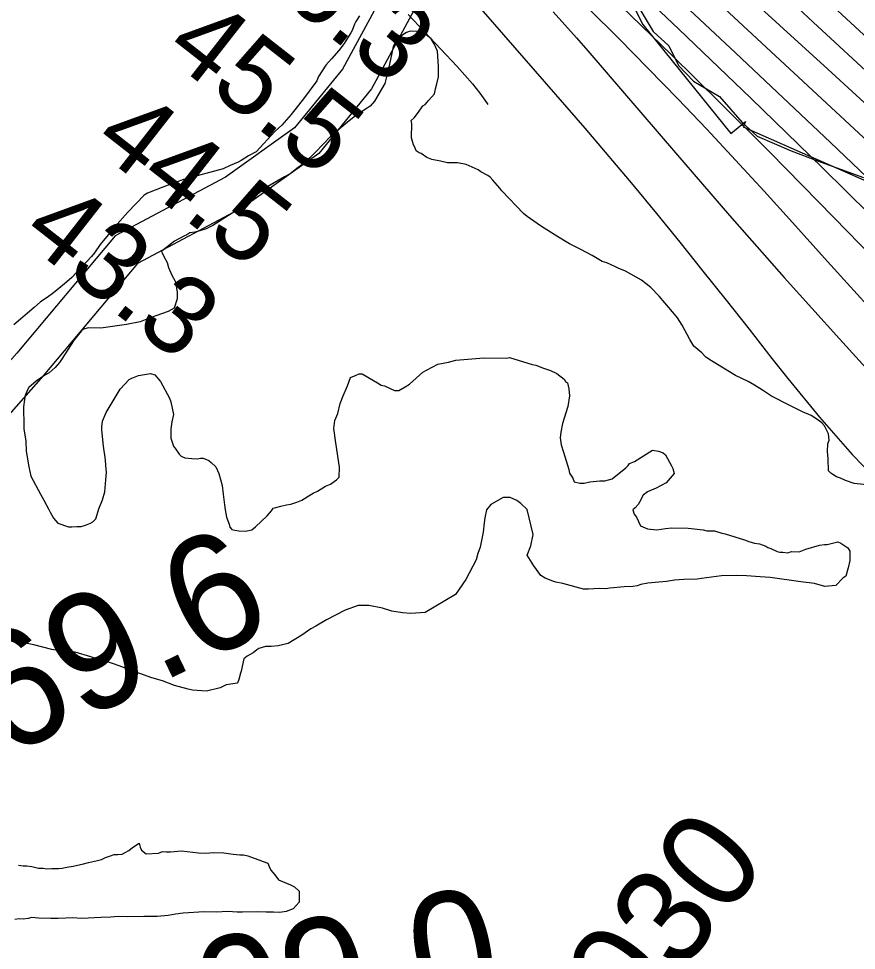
# Model space of a CAD drawing. Extents: x 3187622 to 3225504, y 800805 to 826213.
# Drawn here: x 3199961 to 3200680, y 814862 to 815661 of the extents above; entities that cross this region are included whole.
import ezdxf

# ---------------------------------------------------------------- set-up
doc = ezdxf.new("R2010")
doc.units = 0
for name, color, linetype in [('V-BORW-LINE', 7, 'Continuous'), ('V-RIVR-EDGE', 7, 'Continuous'), ('V-RIVR-RANG', 7, 'Continuous'), ('V-RIVR-RANG-IDEN', 7, 'Continuous'), ('V-ROAD-CNTR', 7, 'Continuous'), ('V-RRAP-RVMT', 7, 'Continuous'), ('V-SITE-VEGE', 7, 'Continuous'), ('V-SURV-IDEN', 7, 'Continuous'), ('V-TOPO-DPTH', 7, 'Continuous'), ('V-TOPO-MAJR', 7, 'Continuous'), ('V-TOPO-MINR', 7, 'Continuous'), ('V-TOPO-SHOR', 7, 'Continuous'), ('V-TOPO-WATR', 7, 'Continuous')]:
    doc.layers.add(name, color=color, linetype=linetype)

msp = doc.modelspace()

# ---------------------------------------------------------------- linework, layer by layer
at = {"layer": 'V-BORW-LINE'}
msp.add_spline([(3199841.67, 814269.41), (3199819.04, 814314.66), (3199775.81, 814362.36), (3199719.36, 814411.16), (3199669.91, 814478.25), (3199641.98, 814500.67), (3199595.92, 814555.33), (3199566.98, 814618.55), (3199550.4, 814640.01), (3199497.53, 814709.26), (3199440.96, 814789.69), (3199388.1, 814874.47), (3199393.11, 814887.33), (3199429.62, 814928.45), (3199460.05, 814958.88), (3199483.36, 814982.17), (3199503.49, 814937.18), (3199542.39, 814881.78), (3199631.46, 814772.94), (3199723.73, 814673.31), (3199807.78, 814565.97), (3199890.43, 814485.57), (3199953.34, 814409.51), (3200029.71, 814306.3)], degree=3, dxfattribs=at)
at = {"layer": 'V-RIVR-EDGE'}
msp.add_lwpolyline([(3200488, 815679.3), (3200505.32, 815649.7), (3200518.76, 815637.5), (3200526.98, 815620.52), (3200539.98, 815607.02), (3200562.12, 815593.92), (3200581.63, 815571.7), (3200594.64, 815559.94), (3200623.73, 815547.26), (3200646.31, 815538.94), (3200685.83, 815524.5)], dxfattribs=at)
at = {"layer": 'V-ROAD-CNTR'}
for points in [[(3200271.44, 815677.77), (3200238.7, 815617.42), (3200197.7, 815567.22), (3200138.3, 815524.8), (3200043.71, 815474.48), (3199959.26, 815373.98), (3199894.78, 815300.88), (3199864.29, 815255.35), (3199837.99, 815193.34), (3199800.96, 815141.79), (3199769.39, 815135.62), (3199729.37, 815133.61), (3199631.97, 815136.94), (3199586.66, 815131.6), (3199530, 815118.8), (3199512.02, 815092.88), (3199457.04, 815049.21), (3199413.59, 814990.72), (3199385.51, 814963.16), (3199272.02, 814904.91)], [(3200303.82, 815674.56), (3200263.73, 815600.63), (3200218.4, 815545.14), (3200154.13, 815499.24), (3200062.94, 815450.72), (3199981.99, 815354.4), (3199918.6, 815282.53), (3199890.79, 815241.02), (3199864.31, 815178.55), (3199818.39, 815114.63), (3199773.04, 815105.77), (3199688.97, 815112), (3199633.22, 815106.88), (3199591.74, 815101.99), (3199548, 815092.11), (3199534.14, 815072.14), (3199478.78, 815028.16), (3199436.28, 814970.95), (3199403.27, 814938.55), (3199275.93, 814873.2)]]:
    msp.add_lwpolyline(points, dxfattribs=at)
at = {"layer": 'V-RRAP-RVMT'}
for p, q in [((3200465.94, 815716.33), (3200496.44, 815655.87)), ((3200496.44, 815655.87), (3200571.83, 815562.32)), ((3200571.83, 815562.32), (3200584.56, 815572.48)), ((3200584.56, 815572.48), (3200582.6, 815568.08)), ((3200582.6, 815568.08), (3200730.11, 815502.96))]:
    msp.add_line(p, q, dxfattribs=at)
at = {"layer": 'V-SITE-VEGE'}
for p, q in [((3200250.31, 815658.37), (3200249.04, 815655.95)), ((3200253.47, 815663.22), (3200250.31, 815658.37)), ((3200245.83, 815648.66), (3200240.15, 815639.57)), ((3200247.1, 815650.47), (3200245.83, 815648.66)), ((3200249.04, 815655.95), (3200247.1, 815650.47)), ((3200235.74, 815633.53), (3200229.47, 815626.3)), ((3200240.15, 815639.57), (3200235.74, 815633.53)), ((3200229.47, 815626.3), (3200224.47, 815620.88)), ((3200224.47, 815620.88), (3200218.15, 815611.2)), ((3200218.15, 815611.2), (3200216.86, 815607.55)), ((3200216.86, 815607.55), (3200206.16, 815593.05)), ((3200206.16, 815593.05), (3200194.85, 815578.56)), ((3200194.85, 815578.56), (3200186.71, 815569.53)), ((3200186.71, 815569.53), (3200181.09, 815564.12)), ((3200181.09, 815564.12), (3200164.82, 815546.66)), ((3200164.82, 815546.66), (3200158.01, 815543.12)), ((3200149.33, 815537.77), (3200142.53, 815534.84)), ((3200151.8, 815538.95), (3200149.33, 815537.77)), ((3200158.01, 815543.12), (3200151.8, 815538.95)), ((3200136.35, 815531.9), (3200102.47, 815522.74)), ((3200142.53, 815534.84), (3200136.35, 815531.9)), ((3200102.47, 815522.74), (3200084.57, 815516.35)), ((3200084.57, 815516.35), (3200071.6, 815511.08)), ((3200068.51, 815509.31), (3200054.74, 815494.86)), ((3200071.6, 815511.08), (3200068.51, 815509.31)), ((3200054.74, 815494.86), (3200043.47, 815482.22)), ((3200043.47, 815482.22), (3200030.93, 815467.14)), ((3200030.93, 815467.14), (3200025.88, 815459.88)), ((3200023.37, 815456.87), (3200006.48, 815438.81)), ((3200025.88, 815459.88), (3200023.37, 815456.87)), ((3200000.25, 815433.41), (3199990.91, 815425.63)), ((3200006.48, 815438.81), (3200000.25, 815433.41)), ((3199990.91, 815425.63), (3199985.31, 815421.45)), ((3199979.73, 815417.88), (3199974.12, 815413.08)), ((3199985.31, 815421.45), (3199979.73, 815417.88)), ((3199974.12, 815413.08), (3199956.67, 815398.1))]:
    msp.add_line(p, q, dxfattribs=at)
for points in [[(3200317.37, 815639.11), (3200315, 815643.44), (3200310.18, 815647.21), (3200304.09, 815649.78), (3200296.75, 815649.93), (3200293.66, 815648.76), (3200290.56, 815646.98), (3200286.2, 815643.39), (3200284.94, 815641.58), (3200282.4, 815636.72), (3200281.06, 815631.23), (3200278.35, 815617.8), (3200275.04, 815605), (3200266.17, 815589.85), (3200262.41, 815585.64), (3200259.93, 815583.85), (3200250, 815577.3), (3200244.4, 815573.11), (3200228.83, 815559.94), (3200215.69, 815546.09), (3200210.7, 815541.29), (3200203.84, 815535.3), (3200199.5, 815532.31), (3200193.89, 815527.52), (3200188.94, 815525.16), (3200174.68, 815516.86), (3200166.6, 815510.89), (3200159.77, 815506.12), (3200147.32, 815495.94), (3200141.11, 815491.77), (3200127.47, 815483.46), (3200121.9, 815480.5), (3200116.35, 815478.77), (3200112.04, 815477.63), (3200107.74, 815477.1), (3200105.25, 815475.31), (3200102.78, 815474.13), (3200094.73, 815469.99), (3200085.4, 815462.82), (3200083.53, 815461.02), (3200084.12, 815459.78), (3200085.29, 815457.31), (3200088.25, 815451.73), (3200089.39, 815447.43), (3200092.33, 815440.63), (3200095.29, 815435.67), (3200095.86, 815433.21), (3200096.94, 815425.83), (3200096.84, 815420.32), (3200094.23, 815412.41), (3200089.27, 815409.44), (3200073.85, 815404.22), (3200070.77, 815403.05), (3200065.21, 815400.71), (3200053.52, 815398.48), (3200045.53, 815397.41), (3200031.4, 815395.23), (3200020.98, 815395.44), (3200016.67, 815394.3), (3200014.81, 815393.1), (3200008.53, 815385.26), (3199997.79, 815368.31), (3199995.9, 815365.9), (3199992.15, 815361.68), (3199987.15, 815356.87), (3199983.44, 815355.11), (3199975.98, 815349.74), (3199969.75, 815344.34), (3199968.49, 815342.53), (3199966.56, 815337.66), (3199965.87, 815334), (3199965.14, 815327.89), (3199965.44, 815311.33), (3199965.39, 815308.89), (3199967.03, 815298.44), (3199967.47, 815289.85), (3199969.66, 815276.32), (3199971.35, 815268.33), (3199979.62, 815252.85), (3199982.59, 815247.89), (3199986.73, 815239.84), (3199987.91, 815237.37), (3199990.87, 815232.41), (3199994.47, 815228.05), (3200003.6, 815224.81), (3200006.66, 815224.75), (3200010.96, 815225.28), (3200014.63, 815225.21), (3200018.33, 815226.36), (3200022.66, 815228.12), (3200024.52, 815229.31), (3200027.01, 815231.71), (3200028.31, 815235.36), (3200029.63, 815240.24), (3200032.85, 815248.14), (3200034.81, 815254.84), (3200035.63, 815265.25), (3200036.36, 815271.36), (3200035.86, 815277.5), (3200035.35, 815282.41), (3200033.73, 815294.08)], [(3200691.2, 815260.55), (3200677.75, 815262.04), (3200670.45, 815264.63), (3200666.2, 815266.55), (3200662.54, 815267.84), (3200659.52, 815269.74), (3200657.7, 815271), (3200655.9, 815272.88), (3200655.49, 815283.3), (3200654.99, 815289.44), (3200655.12, 815296.18), (3200656.41, 815299.21), (3200655.9, 815304.74), (3200652.36, 815311.55), (3200649.95, 815314.05), (3200645.73, 815317.19), (3200640.88, 815320.35), (3200633.6, 815323.55), (3200623.28, 815328.66), (3200606.89, 815336.94), (3200599.02, 815341.99), (3200592.37, 815346.41), (3200586.91, 815349.58), (3200575.98, 815354.69), (3200555.39, 815367.34), (3200550.55, 815370.5), (3200546.95, 815374.25), (3200540.31, 815379.89), (3200536.75, 815385.47), (3200530.25, 815397.86), (3200526.08, 815404.06), (3200523.69, 815407.18), (3200515.3, 815417.14), (3200510.5, 815422.75), (3200503.29, 815430.24), (3200495.45, 815436.52), (3200481.5, 815444.14), (3200475.42, 815446.71), (3200473, 815447.98), (3200465.71, 815451.19), (3200461.44, 815452.49), (3200452.96, 815457.56), (3200443.26, 815462.65), (3200433.55, 815467.74), (3200422.64, 815474.08), (3200408.72, 815482.93), (3200397.24, 815491.11), (3200394.22, 815493.62), (3200375.6, 815512.98), (3200373.81, 815515.47), (3200367.81, 815522.32), (3200365.41, 815524.82), (3200363.6, 815526.08), (3200357.53, 815529.26), (3200355.12, 815531.15), (3200344.79, 815535.64), (3200337.46, 815537), (3200328.88, 815537.17), (3200322.78, 815538.51), (3200315.45, 815539.88), (3200311.2, 815541.8), (3200306.36, 815544.96), (3200304.53, 815545.6), (3200302.12, 815547.49), (3200300.96, 815550.58), (3200299.77, 815552.44), (3200298.04, 815558.6), (3200298.28, 815570.85), (3200297.72, 815573.31), (3200300.21, 815575.71), (3200303.98, 815580.54), (3200307.76, 815585.99), (3200309.63, 815587.17), (3200311.5, 815588.98), (3200312.76, 815590.79), (3200317.77, 815596.21), (3200318.46, 815600.49), (3200319.77, 815604.75), (3200321.11, 815610.85), (3200321.29, 815620.04), (3200320.31, 815632.93), (3200317.37, 815639.11)], [(3200033.73, 815294.08), (3200032.17, 815308.21), (3200032.22, 815310.66), (3200032.92, 815315.55), (3200036.13, 815322.84), (3200048.16, 815342.83), (3200055.67, 815351.26), (3200058.14, 815352.44), (3200063.71, 815354.78), (3200074.16, 815356.42), (3200077.81, 815355.12), (3200082.6, 815349.52), (3200090.29, 815335.27), (3200091.46, 815332.19), (3200093.7, 815321.11), (3200092.35, 815315.01), (3200091.62, 815308.9), (3200091.47, 815300.93), (3200093.79, 815294.15), (3200095.58, 815291.66), (3200098.56, 815287.32), (3200100.36, 815285.44), (3200103.4, 815284.16), (3200109.51, 815283.43), (3200114.41, 815283.33), (3200116.87, 815283.9), (3200119.32, 815283.85), (3200124.19, 815281.92), (3200125.99, 815280.05), (3200130.21, 815276.29), (3200132.55, 815270.73), (3200135.41, 815260.26), (3200136.5, 815252.88), (3200137.54, 815243.67), (3200138.07, 815239.37), (3200139.18, 815233.22), (3200141.51, 815227.05), (3200142.08, 815224.58), (3200143.88, 815222.71), (3200146.32, 815222.05), (3200149.98, 815221.37), (3200155.49, 815221.26), (3200161.03, 815222.38), (3200164.14, 815224.77), (3200174.13, 815234.38), (3200177.89, 815238.6), (3200179.16, 815241.03), (3200181.62, 815241.59), (3200185.94, 815242.73), (3200190.86, 815243.86), (3200194.55, 815244.41), (3200199.48, 815246.15), (3200203.81, 815247.9), (3200210.62, 815252.06), (3200213.72, 815253.84), (3200217.44, 815255.61), (3200224.26, 815259.77), (3200228.58, 815261.52), (3200233.55, 815265.1), (3200236.05, 815267.5), (3200236.21, 815276.08), (3200232.94, 815296.98), (3200231.34, 815309.26), (3200232.08, 815315.99), (3200234.65, 815322.07), (3200236.65, 815330.6), (3200239.23, 815337.3), (3200243.07, 815345.8), (3200245.67, 815353.11), (3200250.6, 815354.85), (3200253.08, 815356.03), (3200255.53, 815355.98), (3200268.86, 815348.37), (3200271.89, 815346.47), (3200274.94, 815345.8), (3200283.44, 815341.96), (3200287.12, 815341.89), (3200292.69, 815344.84), (3200296.41, 815347.22), (3200307.64, 815357.43), (3200310.74, 815359.2), (3200316.31, 815362.16), (3200320.65, 815364.53), (3200329.87, 815366.19), (3200336.03, 815367.9), (3200359.97, 815369.89), (3200379.57, 815369.51), (3200382.03, 815370.08), (3200401.53, 815364.19), (3200404.58, 815363.52), (3200411.27, 815360.94), (3200417.36, 815358.98), (3200422.82, 815356.42), (3200428.85, 815351.41), (3200430.04, 815349.54), (3200431.86, 815348.29), (3200432.99, 815343.36), (3200433.48, 815337.22), (3200432.08, 815328.06), (3200427.51, 815313.44), (3200426.14, 815306.11)], [(3200426.14, 815306.11), (3200425.43, 815301.23), (3200426.54, 815295.08), (3200428.26, 815288.92), (3200432.87, 815274.12), (3200433.43, 815271.04), (3200434.62, 815269.18), (3200436.41, 815266.7), (3200437.58, 815263.61), (3200442.45, 815262.29), (3200446.12, 815262.22), (3200451.05, 815263.35), (3200459.65, 815264.41), (3200463.94, 815264.33), (3200470.1, 815266.05), (3200481.92, 815275.62), (3200483.8, 815277.43), (3200485.06, 815279.24), (3200489.38, 815280.99), (3200504.88, 815290.5), (3200509.77, 815289.79), (3200514.04, 815288.48), (3200515.84, 815286.61), (3200521.18, 815277.32), (3200522.35, 815274.84), (3200523.49, 815270.53), (3200516.6, 815262.7), (3200507.93, 815257.96), (3200500.52, 815255.04), (3200496.79, 815252.05), (3200493.61, 815245.98), (3200492.35, 815244.17), (3200489.84, 815241.16), (3200487.97, 815239.35), (3200489.12, 815235.66), (3200490.91, 815233.17), (3200494.44, 815225.75), (3200500.52, 815223.18), (3200508.47, 815222.41), (3200515.85, 815223.5), (3200521.37, 815224), (3200535.46, 815223.73), (3200548.3, 815222.26), (3200551.35, 815221.58), (3200558.09, 815221.45), (3200564.18, 815219.5), (3200567.23, 815218.83), (3200583.68, 815213.61), (3200587.32, 815212.31), (3200592.2, 815210.99), (3200596.48, 815210.3), (3200601.96, 815208.35), (3200603.77, 815207.09), (3200606.21, 815206.43), (3200611.67, 815203.87), (3200614.11, 815203.21), (3200616.56, 815203.17), (3200620.84, 815202.47), (3200623.92, 815203.64), (3200630.66, 815203.51), (3200636.22, 815205.85), (3200647.93, 815209.3), (3200652.23, 815209.83), (3200654.68, 815209.78), (3200663.92, 815212.06), (3200666.34, 815210.78), (3200672.4, 815206.99), (3200674.18, 815203.89), (3200674.02, 815195.93), (3200672.68, 815189.83), (3200670.7, 815182.51), (3200668.21, 815180.72), (3200661.97, 815174.71), (3200652.76, 815173.67), (3200643.62, 815176.3), (3200632, 815177.75), (3200605.72, 815181.32), (3200597.16, 815182.09), (3200585.53, 815182.93), (3200576.96, 815183.1), (3200564.08, 815182.73), (3200546.88, 815180.61), (3200543.2, 815180.07), (3200531.54, 815179.68), (3200523.57, 815179.23), (3200516.81, 815178.13), (3200506.98, 815177.09), (3200500.85, 815176.6), (3200494.7, 815175.49), (3200491.61, 815174.33), (3200487.93, 815173.79), (3200480.56, 815173.32), (3200468.29, 815172.33), (3200464.6, 815171.79), (3200459.09, 815171.89), (3200449.89, 815171.46), (3200445.6, 815171.54), (3200427.92, 815176.17), (3200421.82, 815177.51), (3200419.38, 815178.18), (3200412.69, 815180.75)], [(3200412.69, 815180.75), (3200409.06, 815183.28), (3200403.09, 815191.36), (3200397.14, 815200.67), (3200400.36, 815208.57), (3200402.38, 815218.33), (3200397.29, 815239.88), (3200391.87, 815244.89), (3200388.24, 815247.41), (3200382.77, 815249.96), (3200376.65, 815250.08), (3200366.12, 815244.16), (3200362.35, 815239.33), (3200360.99, 815232.61), (3200360.29, 815228.34), (3200359.53, 815220.39), (3200356.83, 815207.57), (3200354.89, 815202.09), (3200353.56, 815196.6), (3200344.65, 815179.62), (3200335.83, 815166.92), (3200309.79, 815151.49), (3200297.51, 815150.5), (3200290.18, 815151.26), (3200281.01, 815152.66), (3200273.1, 815155.27), (3200261.49, 815157.33), (3200252.31, 815157.5), (3200241.2, 815153.43), (3200225.11, 815145.16), (3200215.81, 815139.83), (3200211.48, 815137.46), (3200204.02, 815132.09), (3200192.24, 815124.96), (3200183.62, 815122.68), (3200177.48, 815122.18), (3200172.58, 815122.28), (3200167.03, 815120.55), (3200165.17, 815119.35), (3200162.06, 815116.96), (3200157.1, 815114), (3200153.99, 815111.6), (3200151.95, 815101.23), (3200151.3, 815099.4), (3200149.97, 815093.91), (3200148.69, 815090.87), (3200138.85, 815089.23), (3200133.9, 815086.87), (3200122.21, 815084.03), (3200109.97, 815084.88), (3200106.3, 815085.57), (3200094.72, 815088.85), (3200084.38, 815092.73), (3200075.24, 815095.36), (3200064.9, 815099.23), (3200062.46, 815099.89), (3200059.42, 815101.18), (3200047.25, 815105.7), (3200035.69, 815109.6), (3200030.2, 815110.93), (3200022.89, 815113.52), (3200009.49, 815117.46), (3199998.47, 815118.29), (3199989.31, 815119.69), (3199974.07, 815123.66), (3199966.74, 815125.03), (3199960.62, 815125.15)]]:
    msp.add_lwpolyline(points, dxfattribs=at)
at = {"layer": 'V-TOPO-DPTH'}
for points in [[(3200711.57, 815472.67), (3200650.63, 815532.82), (3200589.15, 815592.43), (3200527.3, 815651.66), (3200384.99, 815786.74)], [(3200586.72, 815710.1), (3200642.7, 815657.71), (3200698.97, 815605.62)], [(3200586.72, 815710.1), (3200642.7, 815657.71), (3200698.97, 815605.62)], [(3200721.53, 815525.59), (3200566.57, 815669.54)], [(3200566.57, 815669.54), (3200721.53, 815525.59)]]:
    msp.add_lwpolyline(points, dxfattribs=at)
at = {"layer": 'V-TOPO-MAJR'}
msp.add_lwpolyline([(3200419.4, 815666.51), (3200429.52, 815655.49), (3200439.46, 815644.32), (3200449.3, 815633.04), (3200524.46, 815545.52), (3200570.93, 815491.98), (3200617.76, 815438.76), (3200665.14, 815386.03), (3200712.89, 815333.63)], dxfattribs=at)
at = {"layer": 'V-TOPO-MINR'}
for points in [[(3200383.13, 815811.89), (3200576.11, 815631.33), (3200657.5, 815554.52), (3200738.44, 815477.24)], [(3200384.99, 815786.74), (3200527.3, 815651.66), (3200589.15, 815592.43), (3200650.63, 815532.82), (3200711.57, 815472.67)], [(3200586.72, 815710.1), (3200642.7, 815657.71), (3200698.97, 815605.62)], [(3200578.63, 815687.4), (3200613.62, 815655.23), (3200655.07, 815617.41), (3200703.7, 815572.91)], [(3200351.74, 815675.61), (3200446.63, 815566.7), (3200467.38, 815542.58), (3200487.93, 815518.29), (3200508.18, 815493.75), (3200528.22, 815469.04), (3200548.07, 815444.17), (3200567.87, 815419.26), (3200587.59, 815394.28), (3200607.25, 815369.26), (3200620.78, 815351.99), (3200647.94, 815319), (3200676.1, 815286.96), (3200705.8, 815256.32)], [(3200295.11, 815664.34), (3200337.2, 815619.74), (3200343.89, 815612.34), (3200350.35, 815604.75), (3200356.48, 815596.9), (3200362.38, 815588.86), (3200363.55, 815587.06)], [(3200450.14, 815669.05), (3200475.78, 815643.58), (3200501.17, 815617.86), (3200526.39, 815591.97), (3200551.34, 815565.82), (3200576.08, 815539.48), (3200600.52, 815512.85), (3200624.76, 815486.04), (3200654.81, 815452.41), (3200694.29, 815408.98)], [(3200477.93, 815671.44), (3200520.7, 815629.96), (3200563.21, 815588.22), (3200605.33, 815546.09), (3200647.19, 815503.69), (3200672.48, 815477.84), (3200701.35, 815448.03)], [(3200663.85, 815667.48), (3200741.53, 815595.72)]]:
    msp.add_lwpolyline(points, dxfattribs=at)
at = {"layer": 'V-TOPO-SHOR'}
msp.add_lwpolyline([(3199960.86, 814934.67), (3199964.92, 814934.14), (3199968.08, 814934.08), (3199972.14, 814933.55), (3199977.98, 814932.08), (3199982.05, 814932), (3199985.2, 814931.49), (3199989.27, 814931.86), (3199995.15, 814931.75), (3199998.31, 814932.14), (3200002.4, 814932.97), (3200007.84, 814933.77), (3200016.46, 814935.86), (3200021, 814937.13), (3200028.72, 814938.79), (3200031.9, 814939.63), (3200035.54, 814941.36), (3200039.64, 814942.64), (3200042.83, 814943.93), (3200045.98, 814943.87), (3200049.61, 814944.26), (3200052.34, 814945.56), (3200055.54, 814947.3), (3200058.75, 814949.95), (3200064.25, 814953.46), (3200065.09, 814950.28), (3200066.39, 814947.54), (3200070.39, 814944.3), (3200080.8, 814945.01), (3200084.44, 814946.29), (3200087.6, 814946.23), (3200091.21, 814946.16), (3200094.38, 814946.55), (3200100.71, 814946.88), (3200115.14, 814945.25), (3200121.47, 814945.13), (3200128.25, 814945.45), (3200136.83, 814945.28), (3200144.94, 814944.22), (3200150.81, 814943.66), (3200153.97, 814943.6), (3200157.57, 814942.62), (3200162.95, 814940.71), (3200166.99, 814939.28), (3200170.58, 814937.85), (3200174.62, 814936.42), (3200175.92, 814933.68), (3200177.21, 814930.49), (3200180.75, 814926.36), (3200183.83, 814922.23), (3200194.14, 814917.97), (3200197.72, 814916.09), (3200201.71, 814912.4), (3200201.65, 814909.24), (3200201.53, 814902.91), (3200196.45, 814897.14), (3200190.53, 814894.99), (3200185.1, 814894.2), (3200179.67, 814894.3), (3200173.35, 814894.42), (3200166.12, 814894.56), (3200153.02, 814894.36), (3200148.5, 814894.45), (3200140.38, 814895.06), (3200130.43, 814894.35), (3200120.04, 814894.55), (3200101.94, 814893.54), (3200095.6, 814892.76), (3200089.25, 814891.53), (3200079.75, 814890.81), (3200068.45, 814890.57), (3200054.44, 814890.39), (3200046.31, 814890.55), (3200039.98, 814890.22), (3200031.39, 814889.93), (3200025.96, 814889.59), (3200015.1, 814888.89), (3200006.98, 814889.5), (3200001.55, 814889.16), (3199994.77, 814888.83), (3199988.44, 814888.96), (3199978.06, 814889.16), (3199972.19, 814889.72), (3199969.02, 814888.88), (3199964.94, 814888.51), (3199961.33, 814888.58), (3199957.71, 814888.2)], dxfattribs=at)
at = {"layer": 'V-TOPO-WATR'}
msp.add_lwpolyline([(3200566.57, 815669.54), (3200721.53, 815525.59)], dxfattribs=at)

# ---------------------------------------------------------------- texts
at = {"layer": 'V-RIVR-RANG'}
for s, p in [('46.3', (3200145.46, 815709.41)), ('45.5', (3200084.03, 815630.51)), ('44.5', (3200022.59, 815551.6)), ('43.3', (3199961.16, 815472.7))]:
    msp.add_text(s, height=67, rotation=321.95833, dxfattribs=at).set_placement(p)
at = {"layer": 'V-RIVR-RANG-IDEN'}
msp.add_text('D-030', height=83, rotation=51.42723, dxfattribs=at).set_placement((3200416.27, 814700.63))
at = {"layer": 'V-SURV-IDEN'}
for s, rotation, p in [('1446+69.6', 25.71148, (3199609.48, 814863)), ('1448+09.0', 11.43555, (3199756.7, 814694.49))]:
    msp.add_text(s, height=100, rotation=rotation, dxfattribs=at).set_placement(p)

doc.saveas('drawing.dxf')
